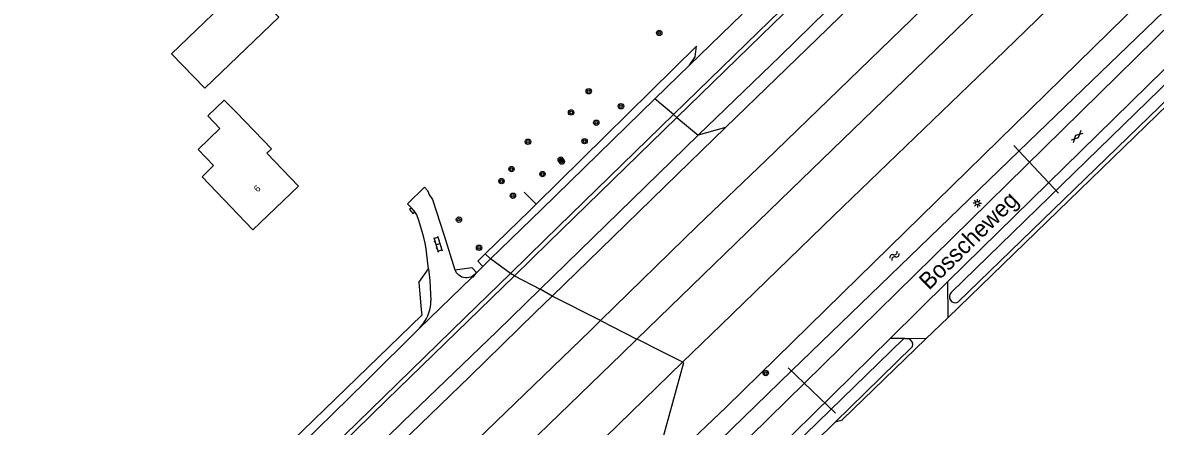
# Model space of a CAD drawing. Extents: x 137999 to 141000, y 397500 to 400501.
# Drawn here: x 138691.2 to 138860, y 399235.9 to 399296.2 of the extents above; entities that cross this region are included whole.
import ezdxf

# ---------------------------------------------------------------- set-up
doc = ezdxf.new("R2010")
doc.units = 0
for name, color, linetype in [('gg-afsc-hekwerk', 7, 'Continuous'), ('gg-anno-huisnummerreeks BGT', 7, 'Continuous'), ('gg-anno-openbare ruimte label', 7, 'Continuous'), ('gg-bbg-gedigitaliseerde bebouwing', 7, 'Continuous'), ('gg-bbg-gedigitaliseerde bijgebouw', 7, 'Continuous'), ('gg-bbg-hoofdgebouw', 7, 'Continuous'), ('gg-knt-bronhoudergrens', 7, 'Continuous'), ('gg-knt-verharding', 7, 'Continuous'), ('gg-kntw-bovenkant insteek waterloop', 7, 'Continuous'), ('gg-kwrk-duiker nz buis', 7, 'Continuous'), ('gt-symb-boom', 7, 'Continuous'), ('gt-symb-gesloten verharding', 7, 'Continuous'), ('gt-symb-klinker verharding', 7, 'Continuous'), ('gt-symb-kolk', 7, 'Continuous'), ('gt-symb-lichtmast', 7, 'Continuous'), ('gt-symb-watersymbool', 7, 'Continuous'), ('gx-grn-maaiveld', 7, 'Continuous')]:
    doc.layers.add(name, color=color, linetype=linetype)

# ---------------------------------------------------------------- blocks, each defined once
blk = doc.blocks.new('gt0-BOOM')
at = {"layer": 'gt-symb-boom'}
for radius in [0.4, 0.2]:
    blk.add_circle((0, 0), radius, dxfattribs=at)
blk = doc.blocks.new('gt0-KL1')
at = {"layer": 'gt-symb-klinker verharding'}
for p, q in [((-1.15, 0.3), (1.15, 0.3)), ((-1, -0.3), (-1, 0.3)), ((-0.5, 0.3), (-0.5, 0.45)), ((0, -0.3), (0, 0.3)), ((0.5, 0.3), (0.5, 0.45)), ((1, -0.3), (1, 0.3)), ((-1.15, -0.3), (1.15, -0.3)), ((-0.5, -0.45), (-0.5, -0.3)), ((0.5, -0.45), (0.5, -0.3))]:
    blk.add_line(p, q, dxfattribs=at)
blk = doc.blocks.new('gt0-KOLK')
at = {"layer": 'gt-symb-kolk'}
blk.add_lwpolyline([(0, 0), (0.37, 0), (0.37, 0.4), (-0.38, 0.4), (-0.38, 0), (0, 0)], dxfattribs=at)
blk = doc.blocks.new('gt0-WA')
at = {"layer": 'gt-symb-watersymbool'}
for centre, start, end in [((-0.32, 0.02), 28.0725, 151.9275), ((0.43, 0.42), 208.0725, 331.9275), ((-0.32, -0.43), 28.0725, 151.9275), ((0.43, -0.03), 208.0725, 331.9275)]:
    blk.add_arc(centre, 0.425, start, end, dxfattribs=at)
blk = doc.blocks.new('gt0-LMAST')
at = {"layer": 'gt-symb-lichtmast'}
for p, q in [((-0.18, 0.17), (-0.45, 0.44)), ((0, 0.25), (0, 0.62)), ((0.17, 0.17), (0.44, 0.44)), ((-0.25, 0), (-0.63, 0)), ((-0.18, -0.18), (-0.45, -0.45)), ((0, -0.25), (0, -0.63)), ((0.44, -0.45), (0.17, -0.18)), ((0.25, 0), (0.62, 0))]:
    blk.add_line(p, q, dxfattribs=at)
blk.add_circle((0, 0), 0.25, dxfattribs=at)
blk = doc.blocks.new('gt0-GESVH1')
at = {"layer": 'gt-symb-gesloten verharding'}
for p, q in [((-0.99, -0.26), (0.01, 0.24)), ((0.01, -0.26), (-0.99, 0.24)), ((0.01, 0.24), (1.01, -0.26)), ((1.01, 0.24), (0.01, -0.26))]:
    blk.add_line(p, q, dxfattribs=at)

msp = doc.modelspace()

# ---------------------------------------------------------------- linework, layer by layer
at = {"layer": 'gg-afsc-hekwerk'}
msp.add_line((138765.93, 399270.91), (138767.69, 399269.11), dxfattribs=at)
at = {"layer": 'gg-bbg-gedigitaliseerde bebouwing'}
for p, q in [((138732.28, 399271.81), (138727.57, 399276.72)), ((138717.89, 399273.21), (138725.48, 399265.28))]:
    msp.add_line(p, q, dxfattribs=at)
for points in [[(138723.01, 399282.78), (138721.2, 399284.64), (138718.76, 399282.27), (138720.57, 399280.41), (138717.33, 399277.26)], [(138727.57, 399276.72), (138728.25, 399277.38), (138723.01, 399282.78)], [(138717.33, 399277.26), (138719.62, 399274.9), (138717.89, 399273.21)]]:
    msp.add_lwpolyline(points, dxfattribs=at)
at = {"layer": 'gg-bbg-gedigitaliseerde bijgebouw'}
msp.add_lwpolyline([(138713.34, 399291.56), (138718.31, 399286.41), (138729.32, 399297.03), (138724.35, 399302.18), (138713.34, 399291.56)], dxfattribs=at)
at = {"layer": 'gg-bbg-hoofdgebouw'}
msp.add_line((138725.48, 399265.28), (138732.28, 399271.81), dxfattribs=at)
at = {"layer": 'gg-knt-bronhoudergrens'}
for p, q in [((138767.69, 399269.11), (138791.6, 399292.68)), ((138750.23, 399257.43), (138751.65, 399259.46)), ((138755.59, 399259.32), (138758.09, 399259.64))]:
    msp.add_line(p, q, dxfattribs=at)
at = {"layer": 'gg-knt-verharding'}
for p, q in [((138790.56, 399289.84), (138798.4, 399297.49)), ((138751.65, 399259.46), (138751.52, 399260.7)), ((138758.82, 399258.88), (138759.77, 399259.8))]:
    msp.add_line(p, q, dxfattribs=at)
for points in [[(138571.8, 399000), (138584.07, 399016.51), (138612.13, 399049.83), (138640.56, 399080.38), (138666.74, 399106.01), (138694.44, 399132.57), (138762.01, 399197.52), (138807.68, 399242.38), (138884.6, 399318.08), (138886.05, 399319.54)], [(138749.89, 399267.5), (138749.51, 399268.12), (138748.5, 399269.18), (138751.04, 399271.65), (138751.49, 399271.17), (138751.8, 399270.45), (138752.24, 399269.8), (138753.95, 399264.57), (138755.59, 399259.32)]]:
    msp.add_lwpolyline(points, dxfattribs=at)
msp.add_arc((138726.38, 399258.27), 25.26, 5.5182, 21.4466, dxfattribs=at)
at = {"layer": 'gg-kntw-bovenkant insteek waterloop'}
msp.add_lwpolyline([(138569.06, 399000), (138599.49, 399037.92), (138630.55, 399072.31), (138666.53, 399109.13), (138692.73, 399135.04), (138766.57, 399206.06), (138805.76, 399244.25), (138841.1, 399278.43), (138881.4, 399317.3), (138882.07, 399318.34)], dxfattribs=at)
at = {"layer": 'gg-kwrk-duiker nz buis'}
for p, q in [((138845.53, 399270.76), (138838.91, 399277.88)), ((138812.3, 399237.9), (138805.27, 399244.71))]:
    msp.add_line(p, q, dxfattribs=at)
at = {"layer": 'gx-grn-maaiveld'}
for p, q in [((138867.83, 399295.62), (138829.04, 399257.58)), ((138830.55, 399254.49), (138871.11, 399293.87)), ((138785.4, 399284.85), (138790.57, 399289.86)), ((138790.56, 399289.84), (138790.57, 399289.86)), ((138788.16, 399282.49), (138785.4, 399284.85)), ((138788.66, 399282.03), (138788.16, 399282.49)), ((138788.66, 399282.03), (138791.86, 399279.39)), ((138795.92, 399280.57), (138791.86, 399279.39)), ((138791.86, 399279.39), (138768.31, 399256.42)), ((138766.73, 399268.19), (138767.69, 399269.11)), ((138760.11, 399261.71), (138766.73, 399268.19)), ((138758.99, 399260.61), (138760.11, 399261.71)), ((138759.75, 399259.82), (138758.99, 399260.61)), ((138760.89, 399260.93), (138759.75, 399259.82)), ((138760.89, 399260.93), (138760.11, 399261.71)), ((138763.86, 399258.76), (138760.89, 399260.93)), ((138758.8, 399258.9), (138758.09, 399259.64)), ((138758.55, 399258.62), (138758.14, 399258.21)), ((138758.8, 399258.9), (138758.82, 399258.88)), ((138759.75, 399259.82), (138759.77, 399259.8)), ((138764.45, 399258.41), (138763.86, 399258.76)), ((138750.23, 399257.43), (138750.57, 399253.39)), ((138758.14, 399258.21), (138750.27, 399250.55)), ((138764.45, 399258.41), (138768.31, 399256.42)), ((138829.04, 399257.58), (138820.45, 399249.08)), ((138829.09, 399252.22), (138829.04, 399257.58)), ((138770.1, 399255.38), (138768.31, 399256.42)), ((138777.29, 399251.74), (138770.1, 399255.38)), ((138829.09, 399252.22), (138825.77, 399249)), ((138750.27, 399250.55), (138750.32, 399250.61)), ((138763.18, 399192.79), (138820.45, 399249.08)), ((138822.63, 399249.05), (138820.45, 399249.08)), ((138822.63, 399249.05), (138823.17, 399249.04)), ((138825.77, 399249), (138823.17, 399249.04)), ((138784.97, 399228.31), (138796.03, 399238.84))]:
    msp.add_line(p, q, dxfattribs=at)
for points in [[(138791.86, 399279.39), (138804.08, 399291.22), (138820.1, 399306.95), (138824.5, 399312.76), (138844.29, 399332.25), (138866.65, 399353.89), (138880.25, 399365.08), (138908.89, 399392.88), (138943.43, 399426.24), (138986.07, 399467.66), (139034.8, 399514.91)], [(138777.29, 399251.74), (138791.73, 399265.87), (138801.95, 399275.64), (138823.69, 399296.72), (138848.4, 399320.72), (138869.29, 399341.04), (138891.05, 399362.02), (138910.2, 399380.8), (138928.79, 399398.84), (138949.98, 399419.37), (138987.04, 399455.46), (139006.82, 399474.55), (139029.63, 399496.72), (139039.44, 399506.2)], [(138782.72, 399248.98), (138805.72, 399271.31), (138831.82, 399296.61), (138859.29, 399323.23), (138886.42, 399349.53), (138913.86, 399376.16), (138940.93, 399402.44), (138941.24, 399402.72), (138969.66, 399430.33), (138998.05, 399457.82), (139027.18, 399486.1), (139043.63, 399502.07)], [(138789.53, 399245.52), (138795.27, 399251.11), (138812.09, 399267.44), (138837.53, 399292.01), (138866.19, 399319.79), (138892.45, 399345.28), (138920.32, 399372.35), (138946.49, 399397.67), (138974.68, 399424.96), (139003.04, 399452.57), (139031.63, 399480.36), (139048.74, 399497.04)], [(138788.16, 399282.49), (138800.78, 399294.8), (138817.16, 399310.77), (138832.13, 399325.44), (138850.12, 399342.99), (138864.15, 399356.61), (138866.58, 399358.96), (138870.42, 399362.49), (138873.28, 399364.93), (138876.68, 399367.47), (138885.6, 399373.86), (138889.85, 399377.16), (138898.82, 399385.73), (138898.95, 399385.63)], [(138788.66, 399282.03), (138801.23, 399294.29), (138817.65, 399310.27), (138832.52, 399324.87), (138850.55, 399342.45), (138864.66, 399356.2), (138867.04, 399358.49), (138870.91, 399362.07), (138873.76, 399364.46), (138877.12, 399366.99), (138885.98, 399373.29), (138890.27, 399376.61), (138898.01, 399383.97), (138898.39, 399383.94), (138898.54, 399383.86), (138898.93, 399383.73), (138899.35, 399383.94), (138899.52, 399384.35), (138899.4, 399384.76), (138898.95, 399385.23), (138898.95, 399385.63)], [(138863.75, 399350.19), (138846.14, 399333.21), (138827.97, 399315.71), (138826.4, 399314.09), (138825.8, 399313.41), (138818.29, 399302.61), (138817.4, 399301.45), (138811.1, 399295.26), (138795.92, 399280.57)], [(138796.03, 399238.84), (138813.33, 399255.76), (138876.45, 399317.71), (138879.08, 399320.19)], [(138873.33, 399295.12), (138847.07, 399269.65), (138829.09, 399252.22)], [(138870.47, 399295.37), (138870.15, 399295.33), (138869.87, 399295.2), (138829.54, 399255.91)], [(138790.57, 399289.86), (138791.42, 399291.12), (138791.6, 399292.68)], [(138760.89, 399260.93), (138768.54, 399268.36), (138785.4, 399284.85)], [(138788.16, 399282.49), (138769.06, 399263.83), (138763.86, 399258.76)], [(138764.45, 399258.41), (138769.52, 399263.37), (138788.66, 399282.03)], [(138770.1, 399255.38), (138779.15, 399264.17), (138786.92, 399271.8), (138795.92, 399280.57)], [(138763.86, 399258.76), (138757.1, 399252.18), (138744.99, 399240.36), (138733.25, 399228.91), (138722.42, 399218.36), (138709.95, 399206.19), (138698.33, 399194.85), (138686.32, 399183.14), (138671.49, 399168.71), (138664.52, 399163.06), (138657.05, 399157.55)], [(138751.65, 399259.46), (138751.66, 399259.46), (138751.84, 399257.71), (138752.02, 399254.71)], [(138758.55, 399258.62), (138758.36, 399258.46), (138758.14, 399258.32), (138757.9, 399258.22), (138757.65, 399258.15), (138757.39, 399258.12), (138757.14, 399258.12), (138756.88, 399258.17), (138756.88, 399258.17), (138756.64, 399258.24), (138756.4, 399258.36), (138756.19, 399258.5), (138756, 399258.67), (138755.83, 399258.87), (138755.7, 399259.09), (138755.6, 399259.3), (138755.59, 399259.32)], [(138758.14, 399258.21), (138758.34, 399258.27), (138758.8, 399258.9)], [(138764.45, 399258.41), (138757.56, 399251.7), (138745.46, 399239.9), (138733.73, 399228.4), (138710.44, 399205.69), (138698.76, 399194.36), (138686.8, 399182.65), (138671.97, 399168.24), (138664.93, 399162.51), (138657.49, 399157)], [(138659.77, 399155.09), (138673.16, 399164.09), (138675.41, 399166), (138690.35, 399180.57), (138702.07, 399192.01), (138726.21, 399215.44), (138747.84, 399236.61), (138761.84, 399250.12), (138768.31, 399256.42)], [(138770.1, 399255.38), (138767.57, 399252.92), (138757.83, 399243.37), (138747.53, 399233.42)], [(138750.32, 399250.61), (138750.58, 399250.89), (138750.86, 399251.25), (138751.12, 399251.64), (138751.35, 399252.04), (138751.54, 399252.46), (138751.71, 399252.89), (138751.84, 399253.34), (138751.93, 399253.79), (138751.99, 399254.25), (138752.02, 399254.71)], [(138666.44, 399144.15), (138675.36, 399152.88), (138685.11, 399162.29), (138697.02, 399173.84), (138704.59, 399181.28), (138714.01, 399190.41), (138726.38, 399202.33), (138736.1, 399211.81), (138747.46, 399222.75), (138760.29, 399235.26), (138775.8, 399250.27), (138777.29, 399251.74)], [(138750.57, 399253.39), (138750.64, 399252.55), (138707.15, 399210.31)], [(138777.29, 399251.74), (138779.03, 399250.85), (138782.72, 399248.98)], [(138750.32, 399250.61), (138742.35, 399242.69), (138720.33, 399221.13), (138709.02, 399210.18), (138702.21, 399203.49), (138701.83, 399203.89)], [(138782.72, 399248.98), (138780.45, 399246.78), (138754.03, 399221.18), (138729.59, 399197.44), (138715.3, 399183.49), (138703.21, 399172.02), (138691.93, 399161.06), (138680.32, 399149.78), (138667.89, 399137.77), (138653.22, 399123.39), (138641.49, 399111.83), (138629.42, 399099.73), (138619, 399089.09), (138608.45, 399078.21), (138595.11, 399064.19), (138584.24, 399052.51), (138573.94, 399041.33), (138564.83, 399031.26), (138555.63, 399021.02), (138546.98, 399011.39), (138536.29, 398999.15), (138526.38, 398987.5), (138517.55, 398976.85), (138515.33, 398974.12)], [(138822.63, 399249.05), (138822.41, 399248.96), (138764.17, 399192.24)], [(138789.53, 399245.52), (138789.15, 399245.72), (138786.1, 399247.26), (138782.96, 399248.85), (138782.72, 399248.98)], [(138825.77, 399249), (138813.37, 399236.98), (138813.29, 399236.9), (138812.27, 399236.56)], [(138812.27, 399236.56), (138816.73, 399240.94), (138823.78, 399247.87)], [(138789.53, 399245.52), (138778.05, 399234.35)], [(138789.53, 399245.52), (138789.67, 399245.45), (138785.84, 399231.51), (138784.97, 399228.31)], [(138812.27, 399236.56), (138791.09, 399215.73), (138765.42, 399190.48)]]:
    msp.add_lwpolyline(points, dxfattribs=at)
for centre, radius, start, end in [((138830.17, 399255.28), 0.886, 134.8077, 295.6653), ((138822.89, 399248.15), 0.935, 342.8598, 72.6007)]:
    msp.add_arc(centre, radius, start, end, dxfattribs=at)

# ---------------------------------------------------------------- block references
at = {"layer": 'gt-symb-boom'}
for p in [(138786.04, 399294.66), (138775.53, 399285.97), (138780.34, 399283.73), (138772.91, 399282.8), (138776.66, 399281.26), (138766.48, 399278.42), (138774.92, 399278.51), (138771.36, 399275.76), (138771.52, 399275.46), (138764.02, 399274.35), (138768.64, 399273.6), (138762.53, 399272.55), (138764.24, 399270.37), (138756.19, 399266.8), (138759.18, 399262.6), (138801.91, 399243.9)]:
    msp.add_blockref('gt0-BOOM', p, dxfattribs=at)
at = {"layer": 'gt-symb-gesloten verharding', "rotation": 44.51376743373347}
msp.add_blockref('gt0-GESVH1', (138848.32, 399279.21), dxfattribs=at)
at = {"layer": 'gt-symb-klinker verharding', "rotation": -72.66989131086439}
msp.add_blockref('gt0-KL1', (138753.05, 399263.14), dxfattribs=at)
at = {"layer": 'gt-symb-kolk', "rotation": 130.53915174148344}
msp.add_blockref('gt0-KOLK', (138749.37, 399268.28), dxfattribs=at)
at = {"layer": 'gt-symb-lichtmast'}
msp.add_blockref('gt0-LMAST', (138833.46, 399269.26), dxfattribs=at)
at = {"layer": 'gt-symb-watersymbool', "rotation": 44.51376743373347}
msp.add_blockref('gt0-WA', (138821.07, 399261.37), dxfattribs=at)

# ---------------------------------------------------------------- texts
at = {"layer": 'gg-anno-huisnummerreeks BGT'}
msp.add_text('6', height=1, rotation=43.9, dxfattribs=at).set_placement((138726.19, 399270.82))
at = {"layer": 'gg-anno-openbare ruimte label'}
msp.add_text('Bosscheweg', height=2.5, rotation=44.5, dxfattribs=at).set_placement((138826.25, 399256.19))

doc.saveas('drawing.dxf')
